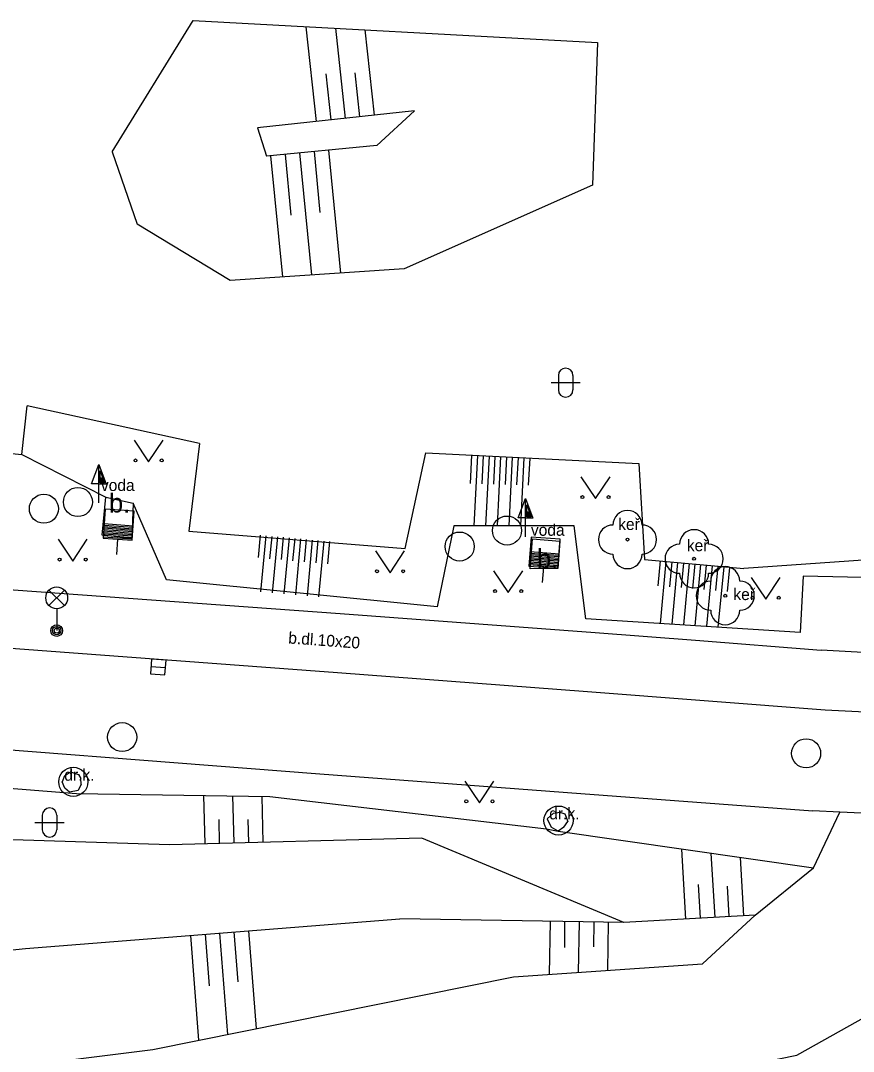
# Model space of a CAD drawing. Extents: x -598233 to -596890, y -1157848 to -1156431.
# Drawn here: x -597790.24 to -597761.62, y -1156985.21 to -1156949.78 of the extents above; entities that cross this region are included whole.
import ezdxf

# ---------------------------------------------------------------- set-up
doc = ezdxf.new("R2010")
doc.units = 0
for name, color, linetype in [('Level 10', 7, 'Continuous'), ('Level 11', 7, 'Continuous'), ('Level 14', 7, 'Continuous'), ('Level 15', 7, 'Continuous'), ('Level 22', 7, 'Continuous'), ('Level 25', 7, 'Continuous'), ('Level 27', 7, 'Continuous'), ('Level 28', 7, 'Continuous'), ('Level 33', 7, 'Continuous'), ('Level 36', 7, 'Continuous'), ('Level 40', 7, 'Continuous'), ('Level 42', 7, 'Continuous')]:
    doc.layers.add(name, color=color, linetype=linetype)

msp = doc.modelspace()

# ---------------------------------------------------------------- linework, layer by layer
at = {"layer": 'Level 10'}
for points in [[(-597779.35, -1156972.2), (-597795.5, -1156971)], [(-597770.76, -1156972.85), (-597779.35, -1156972.2)], [(-597762.59, -1156973.48), (-597770.76, -1156972.85)], [(-597752.58, -1156973.84), (-597757.62, -1156973.73), (-597759.59, -1156973.63), (-597762.59, -1156973.48)], [(-597795.9, -1156974.44), (-597779.96, -1156975.67)], [(-597779.96, -1156975.67), (-597770.98, -1156976.35)], [(-597770.98, -1156976.35), (-597763.01, -1156976.95)], [(-597753.54, -1156977.33), (-597756.7, -1156977.23), (-597759.85, -1156977.1), (-597762.08, -1156976.99), (-597763.01, -1156976.95)]]:
    msp.add_lwpolyline(points, dxfattribs=at)
at = {"layer": 'Level 11'}
for points in [[(-597790.2, -1156964.7), (-597790.02, -1156963.02)], [(-597784.09, -1156964.32), (-597790.02, -1156963.02)], [(-597796.7, -1156964.03), (-597790.2, -1156964.7)], [(-597786.42, -1156967.58), (-597787.44, -1156967.47), (-597787.31, -1156966.16)], [(-597787.31, -1156966.16), (-597786.37, -1156966.37), (-597786.42, -1156967.58)], [(-597771.71, -1156967.68), (-597771.77, -1156968.61), (-597772.72, -1156968.63), (-597772.65, -1156967.59), (-597771.71, -1156967.68)], [(-597795.4, -1156968.99), (-597779.26, -1156970.16)], [(-597779.26, -1156970.16), (-597770.49, -1156970.82)], [(-597770.49, -1156970.82), (-597767.04, -1156971.08)], [(-597767.04, -1156971.08), (-597762.72, -1156971.42)], [(-597754.32, -1156971.81), (-597756.84, -1156971.73), (-597756.93, -1156971.73), (-597757.77, -1156971.69), (-597759.63, -1156971.59), (-597762.72, -1156971.42)], [(-597788.73, -1156975.74), (-597788.81, -1156975.95)], [(-597788.73, -1156975.74), (-597788.52, -1156975.61), (-597788.25, -1156975.7), (-597788.17, -1156975.83)], [(-597788.16, -1156976.03), (-597788.26, -1156976.25), (-597788.56, -1156976.3), (-597788.72, -1156976.17), (-597788.81, -1156975.95)], [(-597788.16, -1156976.03), (-597788.17, -1156975.83)], [(-597850.05, -1157004.87), (-597830.86, -1156997.02), (-597825.58, -1156994.68), (-597811.03, -1156990.26), (-597795.77, -1156986.41), (-597785.69, -1156985.15), (-597773.3, -1156982.65), (-597766.8, -1156982.2), (-597764.99, -1156980.53), (-597762.99, -1156978.91), (-597762.08, -1156976.99)], [(-597772.14, -1156977.22), (-597771.92, -1156977.02), (-597771.7, -1156976.99), (-597771.53, -1156977.05), (-597771.43, -1156977.31)], [(-597848.29, -1157009.28), (-597839.49, -1157005.25), (-597834.28, -1157002.32), (-597829.24, -1157001.01), (-597824.58, -1156999.06), (-597817.39, -1156997.45), (-597809.46, -1156996.07), (-597784.88, -1156989.42), (-597774.19, -1156987.51), (-597763.56, -1156985.35), (-597759.73, -1156983.2), (-597752.26, -1156977.33)], [(-597772.14, -1156977.22), (-597772, -1156977.51)], [(-597771.57, -1156977.51), (-597771.76, -1156977.64), (-597772, -1156977.51)], [(-597771.57, -1156977.51), (-597771.43, -1156977.31)]]:
    msp.add_lwpolyline(points, dxfattribs=at)
at = {"layer": 'Level 14'}
for points in [[(-597787.09, -1156954.29), (-597784.31, -1156949.78), (-597770.41, -1156950.53)], [(-597770.41, -1156950.53), (-597770.58, -1156955.44), (-597777.06, -1156958.31), (-597783.04, -1156958.71), (-597786.23, -1156956.78)], [(-597776.7, -1156952.88), (-597782.1, -1156953.47)], [(-597776.7, -1156952.88), (-597778, -1156954.07), (-597781.79, -1156954.44)], [(-597782.1, -1156953.47), (-597781.79, -1156954.44)], [(-597787.09, -1156954.29), (-597786.23, -1156956.78)], [(-597784.09, -1156964.32), (-597784.46, -1156967.33), (-597777.02, -1156967.93)], [(-597790.2, -1156964.7), (-597787.31, -1156966.16)], [(-597777.02, -1156967.93), (-597776.31, -1156964.64)], [(-597776.31, -1156964.64), (-597768.99, -1156965)], [(-597768.99, -1156965), (-597768.79, -1156968.3)], [(-597785.22, -1156969), (-597786.37, -1156966.37)], [(-597775.35, -1156967.15), (-597775.92, -1156969.93)], [(-597771.21, -1156967.15), (-597775.35, -1156967.15)], [(-597770.81, -1156970.34), (-597771.21, -1156967.15)], [(-597768.79, -1156968.3), (-597765.38, -1156968.62)], [(-597760.62, -1156968.28), (-597765.38, -1156968.62)], [(-597775.92, -1156969.93), (-597785.22, -1156969)], [(-597763.34, -1156968.88), (-597763.45, -1156970.81)], [(-597757.76, -1156969.01), (-597763.34, -1156968.88)], [(-597763.45, -1156970.81), (-597770.81, -1156970.34)], [(-597769.5, -1156980.79), (-597776.45, -1156977.89), (-597785.12, -1156978.11), (-597797.34, -1156977.72), (-597806.41, -1156976.15), (-597825.92, -1156972.21)], [(-597801.38, -1156975.34), (-597800.58, -1156975.38), (-597788.32, -1156976.35), (-597781.67, -1156976.45)], [(-597781.67, -1156976.45), (-597772.16, -1156977.56), (-597771.76, -1156977.64)], [(-597771.76, -1156977.64), (-597762.99, -1156978.91)], [(-597851.02, -1157001.14), (-597841.63, -1156997.82), (-597829.66, -1156993.71), (-597826.96, -1156992.03), (-597824.71, -1156989.2), (-597814.09, -1156985.75), (-597802.82, -1156983.02), (-597790.07, -1156981.68), (-597777.21, -1156980.66)], [(-597764.99, -1156980.53), (-597769.5, -1156980.79), (-597777.21, -1156980.66)]]:
    msp.add_lwpolyline(points, dxfattribs=at)
at = {"layer": 'Level 15'}
for points in [[(-597780.07, -1156953.25), (-597780.42, -1156949.99)], [(-597779.07, -1156953.14), (-597779.41, -1156950.04)], [(-597778.08, -1156953.03), (-597778.4, -1156950.1)], [(-597779.57, -1156953.19), (-597779.74, -1156951.61)], [(-597778.58, -1156953.09), (-597778.74, -1156951.58)], [(-597781.65, -1156954.43), (-597781.24, -1156958.59)], [(-597781.15, -1156954.38), (-597780.95, -1156956.47)], [(-597780.65, -1156954.33), (-597780.24, -1156958.52)], [(-597780.15, -1156954.28), (-597779.95, -1156956.38)], [(-597779.66, -1156954.23), (-597779.24, -1156958.46)], [(-597774.74, -1156964.72), (-597774.79, -1156965.69)], [(-597774.54, -1156964.73), (-597774.66, -1156967.15)], [(-597774.34, -1156964.74), (-597774.39, -1156965.7)], [(-597774.14, -1156964.75), (-597774.26, -1156967.15)], [(-597773.94, -1156964.76), (-597773.99, -1156965.71)], [(-597773.74, -1156964.77), (-597773.86, -1156967.15)], [(-597773.54, -1156964.78), (-597773.59, -1156965.73)], [(-597773.34, -1156964.79), (-597773.46, -1156967.15)], [(-597773.14, -1156964.8), (-597773.19, -1156965.74)], [(-597772.94, -1156964.81), (-597773.06, -1156967.15)], [(-597772.74, -1156964.82), (-597772.79, -1156965.75)], [(-597782.01, -1156967.47), (-597782.08, -1156968.24)], [(-597781.81, -1156967.49), (-597781.99, -1156969.42)], [(-597781.61, -1156967.51), (-597781.68, -1156968.28)], [(-597781.41, -1156967.53), (-597781.59, -1156969.45)], [(-597781.21, -1156967.54), (-597781.28, -1156968.31)], [(-597781.01, -1156967.56), (-597781.19, -1156969.49)], [(-597780.82, -1156967.58), (-597780.89, -1156968.35)], [(-597780.62, -1156967.6), (-597780.79, -1156969.52)], [(-597780.42, -1156967.62), (-597780.49, -1156968.39)], [(-597780.22, -1156967.64), (-597780.39, -1156969.55)], [(-597780.02, -1156967.65), (-597780.09, -1156968.42)], [(-597779.82, -1156967.67), (-597780, -1156969.59)], [(-597779.62, -1156967.69), (-597779.69, -1156968.46)], [(-597768.26, -1156968.35), (-597768.34, -1156969.21)], [(-597768.06, -1156968.37), (-597768.26, -1156970.5)], [(-597767.86, -1156968.39), (-597767.94, -1156969.24)], [(-597767.66, -1156968.41), (-597767.86, -1156970.53)], [(-597767.46, -1156968.43), (-597767.54, -1156969.27)], [(-597767.26, -1156968.44), (-597767.46, -1156970.55)], [(-597767.06, -1156968.46), (-597767.14, -1156969.3)], [(-597766.87, -1156968.48), (-597767.06, -1156970.58)], [(-597766.67, -1156968.5), (-597766.75, -1156969.34)], [(-597766.47, -1156968.52), (-597766.66, -1156970.6)], [(-597766.27, -1156968.54), (-597766.35, -1156969.37)], [(-597766.07, -1156968.56), (-597766.27, -1156970.63)], [(-597765.87, -1156968.58), (-597765.95, -1156969.4)], [(-597783.9, -1156978.08), (-597783.94, -1156976.42)], [(-597782.9, -1156978.05), (-597782.94, -1156976.43)], [(-597781.9, -1156978.03), (-597781.94, -1156976.45)], [(-597783.4, -1156978.07), (-597783.42, -1156977.24)], [(-597782.4, -1156978.04), (-597782.42, -1156977.24)], [(-597767.37, -1156980.67), (-597767.51, -1156978.26)], [(-597766.37, -1156980.61), (-597766.5, -1156978.4)], [(-597765.38, -1156980.55), (-597765.49, -1156978.55)], [(-597766.87, -1156980.64), (-597766.94, -1156979.48)], [(-597765.88, -1156980.58), (-597765.94, -1156979.53)], [(-597782.41, -1156981.07), (-597782.14, -1156984.43)], [(-597772.04, -1156980.75), (-597772.07, -1156982.56)], [(-597771.54, -1156980.76), (-597771.55, -1156981.64)], [(-597771.04, -1156980.76), (-597771.07, -1156982.5)], [(-597770.54, -1156980.77), (-597770.55, -1156981.62)], [(-597770.04, -1156980.78), (-597770.07, -1156982.43)], [(-597784.4, -1156981.23), (-597784.12, -1156984.83)], [(-597783.9, -1156981.19), (-597783.76, -1156982.96)], [(-597783.4, -1156981.15), (-597783.13, -1156984.63)], [(-597782.91, -1156981.11), (-597782.77, -1156982.82)]]:
    msp.add_lwpolyline(points, dxfattribs=at)
at = {"layer": 'Level 22'}
for centre in [(-597769.38, -1156967.62), (-597767.09, -1156968.28), (-597766.02, -1156969.55)]:
    msp.add_circle(centre, 0.05, dxfattribs=at)
for centre, start, end in [((-597769.38, -1156967.12), 0, 180), ((-597769.88, -1156967.62), 90, 270), ((-597768.88, -1156967.62), 270, 90), ((-597767.09, -1156967.78), 0, 180), ((-597767.59, -1156968.28), 90, 270), ((-597766.59, -1156968.28), 270, 90), ((-597769.38, -1156968.12), 180, 0), ((-597766.02, -1156969.05), 0, 180), ((-597767.09, -1156968.78), 180, 0), ((-597766.52, -1156969.55), 90, 270), ((-597765.52, -1156969.55), 270, 90), ((-597766.02, -1156970.05), 180, 0)]:
    msp.add_arc(centre, 0.5, start, end, dxfattribs=at)
at = {"layer": 'Level 25'}
for p, q in [((-597787.802, -1156965.708), (-597787.55, -1156965.034)), ((-597787.55, -1156965.708), (-597787.802, -1156965.708)), ((-597787.55, -1156966.36), (-597787.55, -1156965.71)), ((-597773.132, -1156966.878), (-597772.88, -1156966.204)), ((-597772.88, -1156966.878), (-597773.132, -1156966.878)), ((-597772.88, -1156967.53), (-597772.88, -1156966.88))]:
    msp.add_line(p, q, dxfattribs=at)
for points in [[(-597787.3, -1156965.71), (-597787.55, -1156965.71), (-597787.55, -1156965.034), (-597787.55, -1156965.034)], [(-597787.357, -1156965.67), (-597787.51, -1156965.67), (-597787.51, -1156965.257)], [(-597787.415, -1156965.63), (-597787.47, -1156965.63), (-597787.47, -1156965.481)], [(-597772.63, -1156966.88), (-597772.88, -1156966.88), (-597772.88, -1156966.204), (-597772.88, -1156966.204)], [(-597772.687, -1156966.84), (-597772.84, -1156966.84), (-597772.84, -1156966.427)], [(-597772.745, -1156966.8), (-597772.8, -1156966.8), (-597772.8, -1156966.651)]]:
    msp.add_lwpolyline(points, close=True, dxfattribs=at)
at = {"layer": 'Level 27'}
msp.add_line((-597785.7593, -1156971.9815), (-597785.2607, -1156972.0185), dxfattribs=at)
msp.add_lwpolyline([(-597785.7778, -1156972.2308), (-597785.2792, -1156972.2678), (-597785.2422, -1156971.7692), (-597785.7408, -1156971.7322)], close=True, dxfattribs=at)
for centre in [(-597788.27, -1156966.33), (-597789.44, -1156966.56), (-597773.52, -1156967.31), (-597775.15, -1156967.86), (-597786.75, -1156974.41), (-597763.24, -1156974.97), (-597788.43, -1156975.95), (-597771.75, -1156977.28)]:
    msp.add_circle(centre, 0.5, dxfattribs=at)
at = {"layer": 'Level 28'}
for p, q in [((-597787.3836, -1156967.2719), (-597786.3864, -1156967.347)), ((-597787.3799, -1156967.222), (-597786.3827, -1156967.2971)), ((-597787.3761, -1156967.1722), (-597786.3789, -1156967.2473)), ((-597787.3723, -1156967.1223), (-597786.3752, -1156967.1974)), ((-597787.3686, -1156967.0724), (-597786.3714, -1156967.1476)), ((-597787.4024, -1156967.5212), (-597786.4052, -1156967.5963)), ((-597787.3986, -1156967.4713), (-597786.4015, -1156967.5464)), ((-597787.3949, -1156967.4215), (-597786.3977, -1156967.4966)), ((-597787.3911, -1156967.3716), (-597786.3939, -1156967.4467)), ((-597787.3874, -1156967.3217), (-597786.3902, -1156967.3969)), ((-597786.9076, -1156967.6086), (-597786.9474, -1156968.1371)), ((-597772.7511, -1156968.3316), (-597771.7539, -1156968.4067)), ((-597772.7474, -1156968.2817), (-597771.7502, -1156968.3569)), ((-597772.7436, -1156968.2319), (-597771.7464, -1156968.307)), ((-597772.7399, -1156968.182), (-597771.7427, -1156968.2571)), ((-597772.7361, -1156968.1322), (-597771.7389, -1156968.2073)), ((-597772.7323, -1156968.0823), (-597771.7352, -1156968.1574)), ((-597772.7286, -1156968.0324), (-597771.7314, -1156968.1076)), ((-597772.7624, -1156968.4812), (-597771.7652, -1156968.5563)), ((-597772.7586, -1156968.4313), (-597771.7615, -1156968.5064)), ((-597772.7549, -1156968.3815), (-597771.7577, -1156968.4566)), ((-597772.2676, -1156968.5686), (-597772.3074, -1156969.0971))]:
    msp.add_line(p, q, dxfattribs=at)
for points in [[(-597787.4061, -1156967.571), (-597786.409, -1156967.6461), (-597786.3339, -1156966.649), (-597787.331, -1156966.5739)], [(-597772.7661, -1156968.531), (-597771.769, -1156968.6061), (-597771.6939, -1156967.609), (-597772.691, -1156967.5339)]]:
    msp.add_lwpolyline(points, close=True, dxfattribs=at)
at = {"layer": 'Level 33'}
for p, q in [((-597789.265, -1156969.89), (-597788.735, -1156969.36)), ((-597789.265, -1156969.36), (-597788.735, -1156969.89)), ((-597789, -1156970), (-597789, -1156970.75))]:
    msp.add_line(p, q, dxfattribs=at)
for centre, radius in [((-597789, -1156969.625), 0.375), ((-597789, -1156970.75), 0.2), ((-597789, -1156970.75), 0.1445), ((-597789, -1156970.75), 0.0876)]:
    msp.add_circle(centre, radius, dxfattribs=at)
at = {"layer": 'Level 36'}
for p, q in [((-597772.006, -1156962.226), (-597771.006, -1156962.226)), ((-597771.756, -1156961.976), (-597771.756, -1156962.476)), ((-597771.256, -1156961.976), (-597771.256, -1156962.476)), ((-597789.496, -1156977.096), (-597789.496, -1156977.596)), ((-597788.996, -1156977.096), (-597788.996, -1156977.596)), ((-597789.746, -1156977.346), (-597788.746, -1156977.346))]:
    msp.add_line(p, q, dxfattribs=at)
for points in [[(-597786.34, -1156964.2), (-597785.84, -1156964.95), (-597785.34, -1156964.2)], [(-597770.98, -1156965.46), (-597770.48, -1156966.21), (-597769.98, -1156965.46)], [(-597788.95, -1156967.61), (-597788.45, -1156968.36), (-597787.95, -1156967.61)], [(-597778.04, -1156968.01), (-597777.54, -1156968.76), (-597777.04, -1156968.01)], [(-597773.98, -1156968.69), (-597773.48, -1156969.44), (-597772.98, -1156968.69)], [(-597765.13, -1156968.92), (-597764.63, -1156969.67), (-597764.13, -1156968.92)], [(-597774.97, -1156975.92), (-597774.47, -1156976.67), (-597773.97, -1156975.92)]]:
    msp.add_lwpolyline(points, dxfattribs=at)
for centre in [(-597786.2902, -1156964.8998), (-597785.3908, -1156964.8998), (-597770.9302, -1156966.1598), (-597770.0308, -1156966.1598), (-597788.9002, -1156968.3098), (-597788.0008, -1156968.3098), (-597777.9902, -1156968.7098), (-597777.0908, -1156968.7098), (-597773.9302, -1156969.3898), (-597773.0308, -1156969.3898), (-597765.0802, -1156969.6198), (-597764.1808, -1156969.6198), (-597774.9202, -1156976.6198), (-597774.0208, -1156976.6198)]:
    msp.add_circle(centre, 0.05, dxfattribs=at)
for centre, start, end in [((-597771.5057, -1156961.9763), 0, 180), ((-597771.5057, -1156962.4763), 180, 0), ((-597789.2457, -1156977.0963), 0, 180), ((-597789.2457, -1156977.5963), 180, 0)]:
    msp.add_arc(centre, 0.25, start, end, dxfattribs=at)

# ---------------------------------------------------------------- texts
at = {"layer": 'Level 40'}
for s, height, p in [('b.', 0.65, (-597787.2, -1156966.69)), ('b.', 0.65, (-597772.49, -1156968.6)), ('dr.k.', 0.4, (-597788.74, -1156975.91)), ('dr.k.', 0.4, (-597772.07, -1156977.24))]:
    msp.add_text(s, height=height, dxfattribs=at).set_placement(p)
msp.add_text('b.dl.10x20', height=0.4, rotation=355.78881, dxfattribs=at).set_placement((-597781.05, -1156971.19))
at = {"layer": 'Level 42'}
for s, p in [('voda', (-597787.48, -1156965.95)), ('keř', (-597769.7, -1156967.29)), ('voda', (-597772.7, -1156967.49)), ('keř', (-597767.34, -1156968.02)), ('keř', (-597765.74, -1156969.7))]:
    msp.add_text(s, height=0.4, dxfattribs=at).set_placement(p)

doc.saveas('drawing.dxf')
